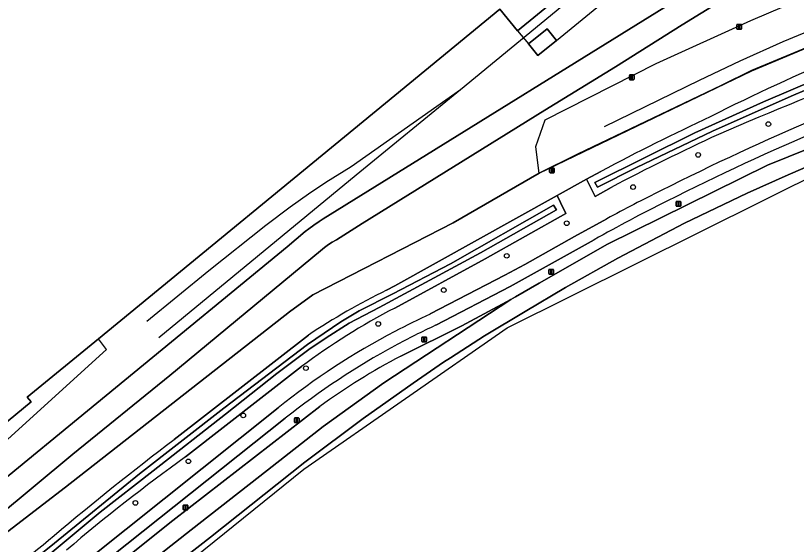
# Model space of a CAD drawing. Extents: x 156141 to 158132, y 385651 to 388333.
# Drawn here: x 157419.6 to 157585.1, y 386301.8 to 386413.8 of the extents above; entities that cross this region are included whole.
import ezdxf

# ---------------------------------------------------------------- set-up
doc = ezdxf.new("R2010")
doc.units = 0
for name, color, linetype in [('IMGEO_Berm_groen', 7, 'Continuous'), ('IMGEO_Boom', 7, 'Continuous'), ('IMGEO_Erf', 7, 'Continuous'), ('IMGEO_Fietspad_gesloten', 7, 'Continuous'), ('IMGEO_Groenvoorziening', 7, 'Continuous'), ('IMGEO_Hek', 7, 'Continuous'), ('IMGEO_Lichtmast', 7, 'Continuous'), ('IMGEO_Oever', 7, 'Continuous'), ('IMGEO_Pand', 7, 'Continuous'), ('IMGEO_Pand_overbouw', 7, 'Continuous'), ('IMGEO_Rijbaan_lokaal_gesloten', 7, 'Continuous'), ('IMGEO_Rijbaan_regionaal_gesloten', 7, 'Continuous'), ('IMGEO_Spoor', 7, 'Continuous'), ('IMGEO_Waterloop', 7, 'Continuous')]:
    doc.layers.add(name, color=color, linetype=linetype)

msp = doc.modelspace()

# ---------------------------------------------------------------- linework, layer by layer
at = {"layer": 'IMGEO_Berm_groen'}
for points in [[(157501.28, 386341.67), (157514.25, 386348.06), (157524.58, 386353.66), (157525.58, 386354.23), (157530.6, 386357.12), (157545.13, 386365.38), (157579.02, 386382.1), (157614.03, 386396.26), (157626.28, 386400.63), (157635.5, 386403.68), (157649.01, 386407.77)], [(157542.26, 386366.31), (157528.89, 386358.86), (157524.46, 386356.43), (157508.68, 386348.2)], [(157369.87, 386244.48), (157385.84, 386255.26), (157413.71, 386275.64), (157425.21, 386284.6), (157433.74, 386291.51), (157442.44, 386298.4), (157452.99, 386306.83), (157484.12, 386331.01)], [(157476.8, 386328.49), (157436.63, 386296.55), (157432.38, 386293.2), (157412.37, 386277.44), (157403.14, 386270.42), (157391.26, 386261.82), (157383.46, 386256.44), (157369.49, 386247.09), (157368.58, 386246.5)]]:
    msp.add_lwpolyline(points, dxfattribs=at)
for centre, radius, start, end in [((157772.81, 385952.37), 473.77, 112.5808, 117.006), ((157695.37, 386096), 310.66, 116.3095, 119.5284), ((157574.96, 386205.5), 157.34, 114.9157, 118.4519), ((157575.31, 386204.79), 158.13, 118.4403, 128.5343), ((157567.35, 386216.22), 141.78, 117.7726, 125.9454)]:
    msp.add_arc(centre, radius, start, end, dxfattribs=at)
at = {"layer": 'IMGEO_Boom'}
for centre in [(157579.2, 386390.83), (157564.32, 386384.31), (157550.53, 386377.49), (157536.46, 386369.83), (157523.74, 386362.92), (157510.39, 386355.65), (157496.5, 386348.49), (157481.17, 386339.11), (157467.89, 386329.09), (157456.27, 386319.37), (157445.04, 386310.55)]:
    msp.add_circle(centre, 0.489, dxfattribs=at)
at = {"layer": 'IMGEO_Erf'}
for points in [[(157408.3, 386308.29), (157477.18, 386364.8), (157481.02, 386368.05), (157481.78, 386368.65), (157482.85, 386369.44), (157484.01, 386370.2), (157484.86, 386370.74), (157571.52, 386424.55), (157566.06, 386433.33), (157565.4, 386434.08), (157563.4, 386436.54), (157567.87, 386440.18), (157569.86, 386437.77), (157571.77, 386439.21), (157570.69, 386440.98), (157572.41, 386442.05), (157573.01, 386444.83), (157583.48, 386451.26), (157508.72, 386542.22)], [(157616.05, 386532.21), (157571.02, 386494.83), (157591.64, 386470.05), (157591.36, 386469.81), (157609.07, 386448.45), (157593.22, 386438.69), (157598.46, 386430.19), (157593.87, 386427.43), (157591.6, 386430.88), (157573.95, 386419.95), (157560.93, 386411.9), (157546.8, 386402.98), (157531.84, 386393.8), (157493.13, 386369.76), (157487.63, 386366.34), (157486.72, 386365.79), (157485.93, 386365.29), (157485.09, 386364.65), (157484.25, 386364), (157452.3, 386337.58), (157431.76, 386320.85), (157415.33, 386307.26)], [(157517.86, 386500), (157561.15, 386447.21), (157564.94, 386442.47), (157526.01, 386410.62), (157522.28, 386415.19), (157500, 386396.9), (157437.19, 386345.33), (157422.11, 386332.99), (157422.91, 386331.96), (157403.81, 386316.23)], [(157382.14, 386277.04), (157430.23, 386313.89), (157477.68, 386351.03), (157482.67, 386354.66), (157512.4, 386369.91), (157530.59, 386380.43), (157575.72, 386402.15), (157598.97, 386411.86), (157604.04, 386414.03), (157632.9, 386426.37), (157632, 386428.8), (157630.96, 386431.63), (157633.81, 386432.75), (157634.78, 386430.05), (157635.68, 386427.56), (157647.3, 386432.53), (157652.65, 386435.13), (157663.08, 386441.24), (157674.8, 386426.99), (157676.19, 386426.09), (157679.82, 386423.74), (157705.33, 386444.41)]]:
    msp.add_lwpolyline(points, dxfattribs=at)
msp.add_lwpolyline([(157532.3, 386410.99), (157534.28, 386408.56), (157530.35, 386405.38), (157528.36, 386407.81)], close=True, dxfattribs=at)
at = {"layer": 'IMGEO_Fietspad_gesloten'}
for points in [[(157544.94, 386370.77), (157538.12, 386366.99), (157527.61, 386361.09), (157523.33, 386358.81), (157507.54, 386350.59)], [(157508.68, 386348.2), (157524.46, 386356.43), (157528.89, 386358.86), (157542.26, 386366.31)], [(157475.28, 386330.7), (157435, 386298.58), (157430.74, 386295.22), (157413.86, 386281.91), (157410.79, 386279.49), (157403.85, 386274.16), (157392.31, 386265.75), (157381.16, 386258.1), (157368.08, 386249.42), (157369.49, 386247.09), (157383.46, 386256.44), (157391.26, 386261.82), (157403.14, 386270.42), (157412.37, 386277.44), (157432.38, 386293.2), (157436.63, 386296.55), (157476.8, 386328.49)]]:
    msp.add_lwpolyline(points, dxfattribs=at)
for centre, radius, start, end in [((157793.28, 385908.95), 524.31, 112.8322, 116.8479), ((157772.81, 385952.37), 473.77, 112.5808, 117.006), ((157711.7, 386062.99), 350.05, 116.3206, 118.4491), ((157695.37, 386096), 310.66, 116.3095, 119.5284), ((157573.88, 386206.5), 158.62, 114.7207, 117.757), ((157574.96, 386205.5), 157.34, 114.9157, 118.4519), ((157573.04, 386208.24), 156.7, 117.7846, 128.6001), ((157575.31, 386204.79), 158.13, 118.4403, 128.5343)]:
    msp.add_arc(centre, radius, start, end, dxfattribs=at)
at = {"layer": 'IMGEO_Groenvoorziening'}
for points in [[(157628.67, 386419.87), (157627.18, 386422.29), (157604.04, 386414.03), (157598.97, 386411.86), (157575.72, 386402.15), (157530.59, 386380.43), (157512.4, 386369.91), (157482.67, 386354.66), (157477.68, 386351.03), (157430.23, 386313.89), (157382.14, 386277.04), (157352.34, 386257.32), (157352.27, 386257.41), (157339.86, 386268.96), (157339.65, 386268.71), (157351.95, 386257.21), (157357.95, 386251.6), (157362.31, 386255.45)], [(157498.27, 386355.61), (157500, 386356.58), (157534.42, 386375.67), (157540.67, 386379.14), (157543.7, 386380.81)], [(157545.86, 386377.41), (157542.47, 386375.46), (157541.41, 386377.63), (157540.67, 386379.14), (157534.42, 386375.67), (157535.13, 386374.25), (157536.3, 386371.92), (157519.19, 386362.3), (157500, 386351.84)], [(157507.54, 386350.59), (157523.33, 386358.81), (157527.61, 386361.09), (157538.12, 386366.99), (157544.94, 386370.77)], [(157453.23, 386323.96), (157481.73, 386346.13)], [(157480.24, 386339.44), (157455.68, 386320.3)], [(157364.59, 386249.43), (157365.23, 386249.63), (157365.86, 386248.14), (157368.08, 386249.42), (157381.16, 386258.1), (157392.31, 386265.75), (157403.85, 386274.16), (157410.79, 386279.49), (157413.86, 386281.91), (157430.74, 386295.22), (157435, 386298.58), (157475.28, 386330.7)]]:
    msp.add_lwpolyline(points, dxfattribs=at)
for centre, radius, start, end in [((157779.72, 385968.59), 474.26, 112.9192, 116.6526), ((157885.4, 385657.06), 797.22, 110.7471, 113.41331), ((157814.81, 385867.9), 580.16, 115.28841, 117.85941), ((157793.28, 385908.95), 524.31, 112.8322, 116.8479), ((157786.41, 385918.53), 518.11, 114.8578, 117.6645), ((157711.7, 386062.99), 350.05, 116.3206, 118.4491), ((157559.17, 386230.28), 139.35, 115.9146, 123.7608), ((157567.48, 386222.44), 145.95, 117.5413, 126.709), ((157573.88, 386206.5), 158.62, 114.7207, 117.757), ((157573.04, 386208.24), 156.7, 117.7846, 128.6001), ((157862.3, 385786.6), 675.34, 127.28049, 130.04353), ((157665.67, 386026.15), 361.41, 125.5229, 130.6079), ((156938.02, 386900.89), 772.41, 307.55134, 309.3526)]:
    msp.add_arc(centre, radius, start, end, dxfattribs=at)
at = {"layer": 'IMGEO_Hek'}
for points in [[(157530.57, 386380.47), (157538.83, 386384.53), (157569.28, 386399.05), (157575.68, 386402.27), (157603.27, 386413.71), (157645.66, 386431.8), (157652.81, 386435.22), (157660.58, 386439.74), (157663.12, 386441.34), (157670.73, 386431.92)], [(157622.27, 386433.54), (157623.13, 386432.56), (157593.02, 386420.26), (157575.42, 386412.72), (157555.37, 386403.59), (157531.79, 386391.68), (157529.84, 386386.02), (157530.57, 386380.47)], [(157604.04, 386414.03), (157598.97, 386411.86), (157575.72, 386402.15), (157530.59, 386380.43)], [(157530.59, 386380.43), (157512.4, 386369.91), (157482.67, 386354.66), (157477.68, 386351.03), (157430.23, 386313.89), (157382.14, 386277.04), (157352.34, 386257.32), (157352.27, 386257.41)], [(157530.57, 386380.56), (157530.59, 386380.43)]]:
    msp.add_lwpolyline(points, dxfattribs=at)
at = {"layer": 'IMGEO_Lichtmast'}
for p, q in [((157572.51, 386411.04), (157572.51, 386411.84)), ((157572.51, 386411.84), (157572.51, 386411.04)), ((157572.61, 386411.94), (157573.4, 386411.94)), ((157573.4, 386411.94), (157572.61, 386411.94)), ((157573.4, 386410.94), (157572.61, 386410.94)), ((157572.61, 386410.94), (157573.4, 386410.94)), ((157573.5, 386411.84), (157573.5, 386411.04)), ((157573.5, 386411.04), (157573.5, 386411.84)), ((157549.73, 386400.34), (157549.73, 386401.14)), ((157549.73, 386401.14), (157549.73, 386400.34)), ((157549.83, 386401.24), (157550.62, 386401.24)), ((157550.62, 386401.24), (157549.83, 386401.24)), ((157550.72, 386401.14), (157550.72, 386400.34)), ((157550.72, 386400.34), (157550.72, 386401.14)), ((157550.62, 386400.24), (157549.83, 386400.24)), ((157549.83, 386400.24), (157550.62, 386400.24)), ((157532.84, 386380.63), (157532.84, 386381.43)), ((157532.84, 386381.43), (157532.84, 386380.63)), ((157532.94, 386381.53), (157533.73, 386381.53)), ((157533.73, 386381.53), (157532.94, 386381.53)), ((157533.83, 386381.43), (157533.83, 386380.63)), ((157533.83, 386380.63), (157533.83, 386381.43)), ((157533.73, 386380.53), (157532.94, 386380.53)), ((157532.94, 386380.53), (157533.73, 386380.53)), ((157559.64, 386373.53), (157559.64, 386374.33)), ((157559.64, 386374.33), (157559.64, 386373.53)), ((157559.74, 386374.43), (157560.53, 386374.43)), ((157560.53, 386374.43), (157559.74, 386374.43)), ((157560.63, 386374.33), (157560.63, 386373.53)), ((157560.63, 386373.53), (157560.63, 386374.33)), ((157560.53, 386373.43), (157559.74, 386373.43)), ((157559.74, 386373.43), (157560.53, 386373.43)), ((157532.66, 386359.14), (157532.66, 386359.94)), ((157532.66, 386359.94), (157532.66, 386359.14)), ((157532.76, 386360.04), (157533.55, 386360.04)), ((157533.55, 386360.04), (157532.76, 386360.04)), ((157533.65, 386359.94), (157533.65, 386359.14)), ((157533.65, 386359.14), (157533.65, 386359.94)), ((157533.55, 386359.04), (157532.76, 386359.04)), ((157532.76, 386359.04), (157533.55, 386359.04)), ((157505.74, 386344.81), (157505.74, 386345.61)), ((157505.74, 386345.61), (157505.74, 386344.81)), ((157505.84, 386345.71), (157506.63, 386345.71)), ((157506.63, 386345.71), (157505.84, 386345.71)), ((157506.63, 386344.71), (157505.84, 386344.71)), ((157505.84, 386344.71), (157506.63, 386344.71)), ((157506.73, 386345.61), (157506.73, 386344.81)), ((157506.73, 386344.81), (157506.73, 386345.61)), ((157478.74, 386327.67), (157478.74, 386328.46)), ((157478.74, 386328.46), (157478.74, 386327.67)), ((157478.84, 386328.56), (157479.63, 386328.56)), ((157479.63, 386328.56), (157478.84, 386328.56)), ((157479.73, 386328.46), (157479.73, 386327.67)), ((157479.73, 386327.67), (157479.73, 386328.46)), ((157479.63, 386327.57), (157478.84, 386327.57)), ((157478.84, 386327.57), (157479.63, 386327.57)), ((157455.18, 386309.19), (157455.18, 386309.99)), ((157455.18, 386309.99), (157455.18, 386309.19)), ((157455.28, 386310.09), (157456.06, 386310.09)), ((157456.06, 386310.09), (157455.28, 386310.09)), ((157456.16, 386309.99), (157456.16, 386309.19)), ((157456.16, 386309.19), (157456.16, 386309.99)), ((157456.06, 386309.09), (157455.28, 386309.09)), ((157455.28, 386309.09), (157456.06, 386309.09))]:
    msp.add_line(p, q, dxfattribs=at)
for points in [[(157572.93, 386411.81), (157573.08, 386411.81), (157573.08, 386411.06), (157572.93, 386411.06), (157572.93, 386411.81)], [(157550.15, 386401.11), (157550.3, 386401.11), (157550.3, 386400.36), (157550.15, 386400.36), (157550.15, 386401.11)], [(157533.26, 386381.4), (157533.41, 386381.4), (157533.41, 386380.65), (157533.26, 386380.65), (157533.26, 386381.4)], [(157560.06, 386374.31), (157560.21, 386374.31), (157560.21, 386373.56), (157560.06, 386373.56), (157560.06, 386374.31)], [(157533.08, 386359.92), (157533.23, 386359.92), (157533.23, 386359.17), (157533.08, 386359.17), (157533.08, 386359.92)], [(157506.16, 386345.58), (157506.31, 386345.58), (157506.31, 386344.83), (157506.16, 386344.83), (157506.16, 386345.58)], [(157479.16, 386328.44), (157479.31, 386328.44), (157479.31, 386327.69), (157479.16, 386327.69), (157479.16, 386328.44)], [(157455.6, 386309.97), (157455.75, 386309.97), (157455.75, 386309.22), (157455.6, 386309.22), (157455.6, 386309.97)]]:
    msp.add_lwpolyline(points, dxfattribs=at)
for centre, start, end in [((157572.61, 386411.84), 90, 180), ((157572.61, 386411.84), 90, 180), ((157572.61, 386411.04), 180, 270), ((157572.61, 386411.04), 180, 270), ((157573.4, 386411.84), 0, 90), ((157573.4, 386411.84), 360, 90), ((157573.4, 386411.04), 270, 0), ((157573.4, 386411.04), 270, 0), ((157549.83, 386401.14), 90, 180), ((157549.83, 386401.14), 90, 180), ((157550.62, 386401.14), 0, 90), ((157550.62, 386401.14), 360, 90), ((157549.83, 386400.34), 180, 270), ((157549.83, 386400.34), 180, 270), ((157550.62, 386400.34), 270, 0), ((157550.62, 386400.34), 270, 0), ((157532.94, 386381.43), 90, 180), ((157532.94, 386381.43), 90, 180), ((157533.73, 386381.43), 0, 90), ((157533.73, 386381.43), 360, 90), ((157532.94, 386380.63), 180, 270), ((157532.94, 386380.63), 180, 270), ((157533.73, 386380.63), 270, 0), ((157533.73, 386380.63), 270, 0), ((157559.74, 386374.33), 90, 180), ((157559.74, 386374.33), 90, 180), ((157560.53, 386374.33), 0, 90), ((157560.53, 386374.33), 360, 90), ((157559.74, 386373.53), 180, 270), ((157559.74, 386373.53), 180, 270), ((157560.53, 386373.53), 270, 0), ((157560.53, 386373.53), 270, 0), ((157532.76, 386359.94), 90, 180), ((157532.76, 386359.94), 90, 180), ((157533.55, 386359.94), 0, 90), ((157533.55, 386359.94), 360, 90), ((157532.76, 386359.14), 180, 270), ((157532.76, 386359.14), 180, 270), ((157533.55, 386359.14), 270, 0), ((157533.55, 386359.14), 270, 0), ((157505.84, 386345.61), 90, 180), ((157505.84, 386345.61), 90, 180), ((157505.84, 386344.81), 180, 270), ((157505.84, 386344.81), 180, 270), ((157506.63, 386345.61), 0, 90), ((157506.63, 386345.61), 360, 90), ((157506.63, 386344.81), 270, 0), ((157506.63, 386344.81), 270, 0), ((157478.84, 386328.46), 90, 180), ((157478.84, 386328.46), 90, 180), ((157479.63, 386328.46), 0, 90), ((157479.63, 386328.46), 360, 90), ((157478.84, 386327.67), 180, 270), ((157478.84, 386327.67), 180, 270), ((157479.63, 386327.67), 270, 0), ((157479.63, 386327.67), 270, 0), ((157455.28, 386309.99), 90, 180), ((157455.28, 386309.99), 90, 180), ((157456.06, 386309.99), 0, 90), ((157456.06, 386309.99), 360, 90), ((157455.28, 386309.19), 180, 270), ((157455.28, 386309.19), 180, 270), ((157456.06, 386309.19), 270, 0), ((157456.06, 386309.19), 270, 0)]:
    msp.add_arc(centre, 0.1, start, end, dxfattribs=at)
at = {"layer": 'IMGEO_Oever'}
for points in [[(157627.97, 386413.65), (157615.64, 386409.02), (157593.98, 386401), (157584.02, 386396.77), (157567.37, 386389.32), (157551.26, 386381.64), (157542.95, 386377.46)], [(157542.95, 386377.46), (157542.39, 386378.43), (157563.6, 386388.96), (157578.17, 386395.58), (157594.54, 386402.56), (157597.64, 386403.91), (157597.82, 386404.79), (157596.69, 386407.25)], [(157543.7, 386380.81), (157540.67, 386379.14), (157541.41, 386377.63), (157542.47, 386375.46), (157545.86, 386377.41)], [(157534.42, 386375.67), (157500, 386356.58), (157498.27, 386355.61)], [(157500, 386351.84), (157519.19, 386362.3), (157536.3, 386371.92), (157535.13, 386374.25), (157534.42, 386375.67)], [(157364.86, 386255.65), (157381.03, 386266.72), (157389.82, 386272.66), (157394.09, 386275.76), (157396.24, 386278.57), (157396.7, 386279.42), (157397.55, 386280.11), (157398.64, 386280.42), (157400.85, 386280.99), (157410.38, 386288.06), (157427.91, 386302.04), (157445.89, 386316.72), (157463.8, 386330.63), (157481.49, 386344.16), (157488.56, 386348.95), (157492.49, 386351.26), (157499.58, 386354.89), (157511.82, 386361.24), (157533.64, 386373.68), (157534.27, 386372.67)], [(157534.27, 386372.67), (157518.19, 386363.57), (157496.71, 386351.96), (157490.32, 386348.64), (157485.46, 386345.56), (157481.76, 386343.1), (157475.03, 386337.97), (157464.1, 386329.39), (157448.78, 386317.35), (157437.58, 386308.59), (157427.78, 386300.46), (157414.18, 386289.57), (157403.2, 386281.26), (157389.81, 386271.61), (157378.72, 386263.8), (157365.41, 386254.7)], [(157481.73, 386346.13), (157453.23, 386323.96)], [(157455.68, 386320.3), (157480.24, 386339.44)]]:
    msp.add_lwpolyline(points, dxfattribs=at)
for centre, radius, start, end in [((157779.72, 385968.59), 474.26, 112.9192, 116.6526), ((157885.4, 385657.06), 797.22, 110.7471, 113.41331), ((157814.81, 385867.9), 580.16, 115.28841, 117.85941), ((157786.41, 385918.53), 518.11, 114.8578, 117.6645), ((157559.17, 386230.28), 139.35, 115.9146, 123.7608), ((157567.48, 386222.44), 145.95, 117.5413, 126.709), ((157862.3, 385786.6), 675.34, 127.28049, 130.04353), ((157665.67, 386026.15), 361.41, 125.5229, 130.6079), ((156938.02, 386900.89), 772.41, 307.55134, 309.3526)]:
    msp.add_arc(centre, radius, start, end, dxfattribs=at)
at = {"layer": 'IMGEO_Pand'}
msp.add_lwpolyline([(157358.74, 386359.58), (157363.14, 386363.15), (157363.41, 386362.82), (157364.61, 386361.35), (157401.71, 386316.22), (157399.01, 386314.08), (157402.18, 386309.76), (157406.29, 386313.5), (157403.81, 386316.23), (157422.91, 386331.96), (157422.11, 386332.99), (157437.19, 386345.33), (157500, 386396.9), (157522.28, 386415.19), (157526.01, 386410.62), (157564.94, 386442.47), (157561.15, 386447.21), (157517.86, 386500)], dxfattribs=at)
msp.add_lwpolyline([(157534.28, 386408.56), (157532.3, 386410.99), (157528.36, 386407.81), (157530.35, 386405.38)], close=True, dxfattribs=at)
at = {"layer": 'IMGEO_Pand_overbouw'}
for points in [[(157526.01, 386410.62), (157528.36, 386407.81), (157532.3, 386410.99), (157534.28, 386408.56), (157565.4, 386434.08), (157563.4, 386436.54), (157567.87, 386440.18), (157561.75, 386447.68), (157561.15, 386447.21), (157564.94, 386442.47)], [(157406.29, 386313.5), (157438.92, 386343.05), (157437.19, 386345.33), (157422.11, 386332.99), (157422.91, 386331.96), (157403.81, 386316.23)]]:
    msp.add_lwpolyline(points, close=True, dxfattribs=at)
at = {"layer": 'IMGEO_Rijbaan_lokaal_gesloten'}
for points in [[(157415.33, 386307.26), (157431.76, 386320.85), (157452.3, 386337.58), (157484.25, 386364), (157485.09, 386364.65), (157485.93, 386365.29), (157486.72, 386365.79), (157487.63, 386366.34), (157493.13, 386369.76), (157531.84, 386393.8), (157546.8, 386402.98), (157560.93, 386411.9), (157573.95, 386419.95), (157591.6, 386430.88), (157593.87, 386427.43), (157598.46, 386430.19), (157593.22, 386438.69), (157609.07, 386448.45), (157591.36, 386469.81), (157591.64, 386470.05), (157571.02, 386494.83), (157616.05, 386532.21)], [(157583.48, 386451.26), (157573.01, 386444.83), (157572.41, 386442.05), (157570.69, 386440.98), (157571.77, 386439.21), (157569.86, 386437.77), (157565.4, 386434.08), (157566.06, 386433.33), (157571.52, 386424.55), (157484.86, 386370.74), (157484.01, 386370.2), (157482.85, 386369.44), (157481.78, 386368.65), (157481.02, 386368.05), (157477.18, 386364.8), (157408.3, 386308.29), (157383.83, 386302.6), (157347.21, 386347.1), (157364.61, 386361.35), (157363.41, 386362.82), (157363.14, 386363.15), (157358.74, 386359.58)]]:
    msp.add_lwpolyline(points, dxfattribs=at)
at = {"layer": 'IMGEO_Rijbaan_regionaal_gesloten'}
for points in [[(157404.31, 386256.14), (157480.76, 386317.69), (157523.83, 386347.69), (157605.48, 386388.3), (157651.09, 386401.83), (157677.15, 386409.57), (157813.46, 386434.79)], [(157649.01, 386407.77), (157635.5, 386403.68), (157626.28, 386400.63), (157614.03, 386396.26), (157579.02, 386382.1), (157545.13, 386365.38), (157530.6, 386357.12), (157525.58, 386354.23), (157524.58, 386353.66), (157497.69, 386336), (157484.84, 386326.75), (157473.02, 386317.49), (157456.83, 386304.83), (157441.22, 386292.55), (157436.11, 386288.57), (157420.02, 386276.03), (157418.99, 386275.24)], [(157592.75, 386384.1), (157583.38, 386380.05), (157574.72, 386376.22), (157561.44, 386369.82), (157547.3, 386362.43), (157536.23, 386356.18), (157527.63, 386351.14), (157519.04, 386345.95), (157511.8, 386341.33), (157510.36, 386340.35), (157503.91, 386335.93), (157493.33, 386328.47), (157480.97, 386319.17), (157460.95, 386303.32), (157438.4, 386285.74), (157434.24, 386282.5), (157421.63, 386272.51), (157415.85, 386267.94)], [(157480.97, 386319.17), (157493.33, 386328.47), (157503.91, 386335.93), (157510.36, 386340.35), (157511.8, 386341.33), (157519.04, 386345.95), (157527.63, 386351.14), (157536.23, 386356.18), (157547.3, 386362.43), (157561.44, 386369.82), (157574.72, 386376.22), (157583.38, 386380.05), (157592.75, 386384.1)], [(157418.99, 386275.24), (157420.02, 386276.03), (157436.11, 386288.57), (157441.22, 386292.55), (157456.83, 386304.83), (157473.02, 386317.49), (157484.84, 386326.75), (157497.69, 386336), (157524.58, 386353.66)], [(157524.58, 386353.66), (157514.25, 386348.06), (157501.28, 386341.67)], [(157484.12, 386331.01), (157452.99, 386306.83), (157442.44, 386298.4), (157433.74, 386291.51), (157425.21, 386284.6), (157413.71, 386275.64)], [(157415.85, 386267.94), (157421.63, 386272.51), (157434.24, 386282.5), (157438.4, 386285.74), (157460.95, 386303.32), (157480.97, 386319.17)]]:
    msp.add_lwpolyline(points, dxfattribs=at)
msp.add_arc((157567.35, 386216.22), 141.78, 117.7726, 125.9454, dxfattribs=at)
at = {"layer": 'IMGEO_Spoor'}
for points in [[(157743.69, 386467.77), (157737.76, 386468.32), (157732.45, 386468.42), (157727.23, 386468.32), (157722.32, 386467.99), (157717.72, 386467.39), (157711.69, 386466.27), (157706.48, 386465.04), (157702.03, 386463.71), (157697.93, 386462.37), (157693.91, 386460.75), (157689.92, 386459.03), (157685.32, 386456.68), (157651.06, 386438.03), (157642.92, 386433.88), (157636.31, 386430.68), (157629.32, 386427.49), (157623.89, 386425.12), (157612.03, 386420.23), (157594.4, 386413.28), (157582.3, 386408.25), (157573.12, 386404.15), (157564.55, 386400.1), (157544.39, 386390.22)], [(157566.47, 386441.31), (157513.95, 386398.12)], [(157513.95, 386398.12), (157490.8, 386381.75)], [(157513.95, 386398.12), (157491.86, 386379.98)], [(157490.8, 386381.75), (157485.4, 386378.46), (157481.7, 386376.01), (157477.85, 386373.24), (157472.71, 386369.38), (157460.63, 386359.77), (157447.46, 386348.99)], [(157491.86, 386379.98), (157450.01, 386345.57)]]:
    msp.add_lwpolyline(points, dxfattribs=at)
at = {"layer": 'IMGEO_Waterloop'}
for points in [[(157596.69, 386407.25), (157597.82, 386404.79), (157597.64, 386403.91), (157594.54, 386402.56), (157578.17, 386395.58), (157563.6, 386388.96), (157542.39, 386378.43), (157542.95, 386377.46), (157551.26, 386381.64), (157567.37, 386389.32), (157584.02, 386396.77), (157593.98, 386401), (157615.64, 386409.02), (157627.97, 386413.65)], [(157534.27, 386372.67), (157533.64, 386373.68), (157511.82, 386361.24), (157499.58, 386354.89), (157492.49, 386351.26), (157488.56, 386348.95), (157481.49, 386344.16), (157463.8, 386330.63), (157445.89, 386316.72), (157427.91, 386302.04), (157410.38, 386288.06), (157400.85, 386280.99), (157398.64, 386280.42), (157397.55, 386280.11), (157396.7, 386279.42), (157396.24, 386278.57), (157394.09, 386275.76), (157389.82, 386272.66), (157381.03, 386266.72), (157364.86, 386255.65)], [(157365.41, 386254.7), (157378.72, 386263.8), (157389.81, 386271.61), (157403.2, 386281.26), (157414.18, 386289.57), (157427.78, 386300.46), (157437.58, 386308.59), (157448.78, 386317.35), (157464.1, 386329.39), (157475.03, 386337.97), (157481.76, 386343.1), (157485.46, 386345.56), (157490.32, 386348.64), (157496.71, 386351.96), (157518.19, 386363.57), (157534.27, 386372.67)]]:
    msp.add_lwpolyline(points, dxfattribs=at)

doc.saveas('drawing.dxf')
